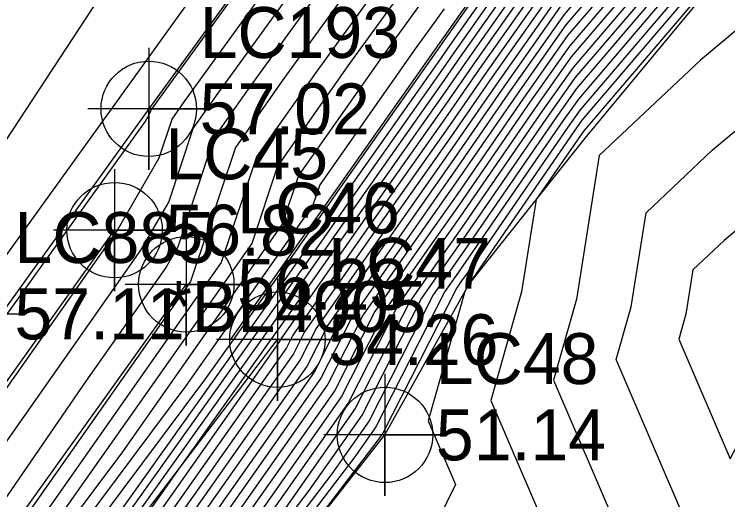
# Model space of a CAD drawing. Extents: x 2188792 to 2191981, y 386090 to 389710.
# Drawn here: x 2190084.61 to 2190119.67, y 387511.36 to 387535.21 of the extents above; entities that cross this region are included whole.
import ezdxf

# ---------------------------------------------------------------- set-up
doc = ezdxf.new("R2010")
doc.units = 0
for name, color, linetype in [('DTM Contours Major', 7, 'Continuous'), ('DTM Contours Minor', 7, 'Continuous'), ('Exist DTM Breakline', 7, 'Continuous'), ('Exist DTM Breakline Cogo Comment', 7, 'Continuous'), ('Exist DTM Breakline Cogo Elevation', 7, 'Continuous'), ('Exist DTM Breakline Cogo Number', 7, 'Continuous'), ('Exist DTM Breakline Cogo Point CELL', 7, 'Continuous'), ('Exist Roads EOP', 7, 'Continuous'), ('Exist Roads EOP Cogo Elevation', 7, 'Continuous'), ('Exist Roads EOP Cogo Number', 7, 'Continuous'), ('Exist Roads EOP Cogo Point CELL', 7, 'Continuous'), ('Exist Roads EOT', 7, 'Continuous'), ('Exist Roads EOT Cogo Elevation', 7, 'Continuous'), ('Exist Roads EOT Cogo Number', 7, 'Continuous'), ('Exist Roads EOT Cogo Point CELL', 7, 'Continuous'), ('PH Exist DTM Breakline', 7, 'Continuous')]:
    doc.layers.add(name, color=color, linetype=linetype)

msp = doc.modelspace()

# ---------------------------------------------------------------- linework, layer by layer
at = {"layer": 'DTM Contours Major'}
for points in [[(2189985.275, 387383.669), (2189994.24, 387397.334), (2190000.542, 387406.584), (2190005.068, 387412.932), (2190013.175, 387425.126), (2190018.833, 387434.036), (2190019.851, 387435.22), (2190023.561, 387439.509), (2190030.225, 387447.562), (2190040.144, 387460.464), (2190042.779, 387463.794), (2190047.272, 387469.736), (2190059.404, 387485.693), (2190062.073, 387489.527), (2190073.957, 387506.082), (2190075.657, 387508.517), (2190091.037, 387529.933), (2190091.267, 387530.33), (2190091.329, 387530.517), (2190091.393, 387530.607), (2190108.388, 387554.062)], [(2190106.731, 387542.448), (2190099.469, 387532.426), (2190096.508, 387528.215), (2190094.775, 387523.014), (2190093.569, 387521.301), (2190083.683, 387507.247), (2190079.859, 387502.134), (2190066.248, 387482.85), (2190062.633, 387477.566), (2190059.105, 387472.827), (2190048.491, 387458.326), (2190044.873, 387453.452), (2190030.711, 387434.1), (2190030.018, 387433.137), (2190027.341, 387429.417), (2190023.779, 387424.466), (2190009.82, 387405.068), (2190006.105, 387399.906), (2189992.299, 387380.721)], [(2190110.745, 387540.41), (2190105.891, 387533.526), (2190105.582, 387533.077), (2190100.754, 387526.228), (2190099.627, 387524.62), (2190095.823, 387519.225), (2190089.739, 387510.691), (2190082.098, 387500.475), (2190078.739, 387495.716), (2190071.019, 387484.433), (2190064.89, 387475.89), (2190054.344, 387461.328), (2190051.756, 387457.851), (2190051.243, 387457.151), (2190036.94, 387437.88), (2190033.304, 387432.912), (2190030.391, 387428.863), (2190029.739, 387427.956), (2190014.659, 387406.997), (2190012.23, 387403.623), (2189995.968, 387381.02)], [(2190114.284, 387538.324), (2190111.626, 387535.207), (2190109.01, 387531.496), (2190106.262, 387527.516), (2190103.844, 387524.086), (2190101.173, 387520.274), (2190099.676, 387517.333), (2190092.293, 387506.847), (2190085.473, 387497.899), (2190075.878, 387485.31), (2190067.614, 387473.791), (2190061.717, 387465.648), (2190054.342, 387455.145), (2190047.627, 387445.581), (2190036.85, 387430.761), (2190035.701, 387429.225), (2190033.337, 387425.963), (2190026.852, 387417.298), (2190015.609, 387401.795), (2190008.751, 387392.635)], [(2190111.185, 387537.809), (2190107.45, 387532.511), (2190105.922, 387530.297), (2190102.299, 387525.157), (2190098.297, 387519.445), (2190097.984, 387518.83), (2190086.635, 387502.712), (2190083.893, 387499.114), (2190080.036, 387494.053), (2190066.252, 387474.84), (2190056.415, 387461.258), (2190052.824, 387456.143), (2190049.554, 387451.486), (2190035.249, 387431.813), (2190034.794, 387431.205), (2190031.653, 387426.871), (2190029.033, 387423.37), (2190014.005, 387402.646), (2190010.979, 387398.605), (2189996.34, 387378.433)], [(2190115.906, 387537.107), (2190112.067, 387532.606), (2190110.569, 387530.481), (2190106.602, 387524.736), (2190105.389, 387523.015), (2190104.049, 387521.102), (2190101.368, 387515.835), (2190097.95, 387510.981), (2190087.053, 387496.683), (2190071.72, 387476.566), (2190068.976, 387472.742), (2190067.018, 387470.039), (2190055.86, 387454.147), (2190045.7, 387439.676), (2190038.452, 387429.71), (2190036.608, 387427.245), (2190035.022, 387425.056), (2190024.671, 387411.226), (2190017.214, 387400.943), (2190006.522, 387386.664)], [(2190117.527, 387535.891), (2190112.507, 387530.004), (2190112.128, 387529.466), (2190106.942, 387521.955), (2190106.934, 387521.944), (2190106.925, 387521.931), (2190106.753, 387521.593), (2190104.953, 387515.237), (2190106.299, 387512.1), (2190099.551, 387498.387), (2190090.794, 387477.182), (2190084.115, 387462.685), (2190060.634, 387457.786), (2190057.378, 387453.148), (2190043.772, 387433.771), (2190040.054, 387428.658), (2190037.515, 387425.265), (2190036.706, 387424.148), (2190022.49, 387405.154), (2190018.819, 387400.092), (2190004.294, 387380.694)]]:
    msp.add_lwpolyline(points, dxfattribs=at)
at = {"layer": 'DTM Contours Minor'}
for points in [[(2189991.5, 387387.944), (2190006.309, 387407.959), (2190009.862, 387412.875), (2190024.083, 387432.111), (2190024.846, 387433.166), (2190027.155, 387436.291), (2190041.613, 387456.61), (2190044.615, 387460.675), (2190057.101, 387478.28), (2190058.7, 387480.441), (2190060.418, 387482.951), (2190075.921, 387505.01), (2190076.691, 387506.131), (2190089.632, 387524.531), (2190091.732, 387528.156), (2190092.365, 387530.057), (2190093.008, 387530.971), (2190108.057, 387551.739)], [(2189998.486, 387394.909), (2190007.419, 387406.982), (2190016.684, 387419.801), (2190025.109, 387431.197), (2190026.917, 387433.7), (2190028.281, 387435.545), (2190036.815, 387447.54), (2190045.891, 387459.829), (2190052.965, 387469.804), (2190060.087, 387479.431), (2190067.74, 387490.608), (2190077.205, 387504.075), (2190082.418, 387511.662), (2190090.831, 387523.625), (2190092.196, 387525.982), (2190093.401, 387529.596), (2190094.623, 387531.335), (2190107.725, 387549.417)], [(2189990.911, 387381.736), (2190005.473, 387401.874), (2190008.529, 387406.005), (2190023.505, 387426.727), (2190026.134, 387430.283), (2190028.989, 387434.234), (2190029.406, 387434.799), (2190032.018, 387438.47), (2190047.166, 387458.984), (2190048.83, 387461.329), (2190061.474, 387478.421), (2190075.063, 387498.265), (2190078.489, 387503.14), (2190088.144, 387517.193), (2190092.031, 387522.719), (2190092.661, 387523.808), (2190094.437, 387529.136), (2190096.239, 387531.699), (2190107.394, 387547.094)], [(2190107.063, 387544.771), (2190097.854, 387532.062), (2190095.472, 387528.675), (2190093.273, 387522.075), (2190093.123, 387521.862), (2190080.566, 387504.01), (2190079.411, 387502.466), (2190063.75, 387480.277), (2190062.143, 387477.929), (2190060.575, 387475.822), (2190047.94, 387458.561), (2190046.46, 387456.566), (2190030.192, 387434.337), (2190029.944, 387433.992), (2190026.861, 387429.709), (2190025.602, 387427.959), (2190009.337, 387405.358), (2190008.133, 387403.683), (2189991.814, 387381.006)], [(2190110.657, 387540.931), (2190105.579, 387533.729), (2190105.514, 387533.633), (2190100.445, 387526.443), (2190100.195, 387526.086), (2190095.357, 387519.224), (2190093.956, 387517.258), (2190081.65, 387500.807), (2190076.24, 387493.143), (2190064.592, 387476.117), (2190053.226, 387460.846), (2190050.693, 387457.386), (2190038.527, 387440.994), (2190032.785, 387433.149), (2190030.317, 387429.718), (2190029.259, 387428.248), (2190016.483, 387410.491), (2190011.748, 387403.912), (2189997.995, 387384.797)], [(2190106.4, 387540.126), (2190101.085, 387532.79), (2190097.544, 387527.754), (2190096.277, 387523.953), (2190094.014, 387520.74), (2190086.8, 387510.483), (2190080.306, 387501.803), (2190068.746, 387485.423), (2190063.122, 387477.204), (2190057.635, 387469.832), (2190049.041, 387458.091), (2190043.287, 387450.338), (2190031.229, 387433.862), (2190030.093, 387432.282), (2190027.82, 387429.125), (2190021.955, 387420.972), (2190010.302, 387404.779), (2190004.078, 387396.129), (2189992.784, 387380.435)], [(2190110.833, 387539.89), (2190106.203, 387533.323), (2190105.65, 387532.521), (2190101.063, 387526.014), (2190099.059, 387523.154), (2190096.289, 387519.225), (2190085.523, 387504.124), (2190082.546, 387500.144), (2190081.237, 387498.289), (2190078.229, 387493.893), (2190065.162, 387475.68), (2190052.174, 387457.746), (2190051.61, 387456.942), (2190051.096, 387456.21), (2190042.68, 387444.636), (2190035.353, 387434.765), (2190033.823, 387432.674), (2190030.466, 387428.008), (2190030.218, 387427.664), (2190012.835, 387403.503), (2190012.712, 387403.333), (2190011.047, 387401.019), (2189995.118, 387379.07)], [(2190137.419, 387512.855), (2190133.935, 387520.154), (2190131.456, 387528.819), (2190132.964, 387530.155), (2190139.84, 387539.876), (2190128.988, 387532.121), (2190127.921, 387531.132), (2190119.493, 387524.101), (2190117.957, 387522.653), (2190117.61, 387520.473), (2190117.263, 387519.247), (2190119.789, 387513.362), (2190122.207, 387517.975), (2190130.12, 387516.003), (2190137.419, 387512.855)], [(2190110.921, 387539.37), (2190106.515, 387533.12), (2190105.718, 387531.965), (2190101.372, 387525.8), (2190098.49, 387521.687), (2190096.755, 387519.226), (2190085.439, 387503.353), (2190083.241, 387500.231), (2190082.946, 387499.844), (2190082.531, 387499.299), (2190065.435, 387475.47), (2190053.235, 387458.624), (2190051.913, 387456.742), (2190050.71, 387455.029), (2190034.287, 387432.444), (2190034.25, 387432.393), (2190030.642, 387427.415), (2190030.342, 387427.014), (2190013.042, 387403.157), (2190012.316, 387402.187), (2189995.424, 387378.911)], [(2190111.009, 387538.849), (2190106.827, 387532.917), (2190105.786, 387531.409), (2190101.681, 387525.586), (2190097.922, 387520.221), (2190097.221, 387519.226), (2190092.649, 387512.813), (2190084.372, 387501.058), (2190083.262, 387499.601), (2190081.699, 387497.551), (2190065.707, 387475.26), (2190054.295, 387459.502), (2190052.217, 387456.543), (2190050.325, 387453.848), (2190034.608, 387432.234), (2190034.431, 387431.997), (2190030.979, 387427.234), (2190029.906, 387425.799), (2190013.363, 387402.987), (2190011.87, 387400.993), (2189995.729, 387378.751)], [(2190090.433, 387538.558), (2190081.858, 387525.513), (2190076.832, 387518.603), (2190064.309, 387500.724), (2190060.643, 387495.686), (2190050.609, 387481.34), (2190045.922, 387475.444), (2190032.722, 387460.512), (2190025.807, 387451.7), (2190018.593, 387443.361), (2190005.665, 387428.328), (2190000.783, 387420.64), (2189989.434, 387408.614), (2189987.654, 387405.624), (2189978.015, 387387.397), (2189970.823, 387375.147), (2189965.311, 387365.046), (2189957.256, 387351.588)], [(2190111.097, 387538.329), (2190107.139, 387532.714), (2190105.854, 387530.853), (2190101.99, 387525.371), (2190097.722, 387519.28), (2190097.646, 387519.13), (2190085.504, 387501.885), (2190083.578, 387499.358), (2190080.867, 387495.802), (2190065.979, 387475.05), (2190055.355, 387460.38), (2190052.52, 387456.343), (2190049.939, 387452.667), (2190034.928, 387432.023), (2190034.612, 387431.601), (2190031.316, 387427.052), (2190029.469, 387424.585), (2190013.684, 387402.816), (2190011.424, 387399.799), (2189996.034, 387378.592)], [(2190114.608, 387538.081), (2190111.714, 387534.687), (2190109.321, 387531.293), (2190106.33, 387526.96), (2190104.153, 387523.872), (2190101.748, 387520.44), (2190100.015, 387517.033), (2190093.424, 387507.674), (2190085.789, 387497.656), (2190075.046, 387483.561), (2190067.886, 387473.581), (2190062.777, 387466.526), (2190054.645, 387454.945), (2190047.241, 387444.4), (2190037.171, 387430.551), (2190035.882, 387428.829), (2190033.674, 387425.782), (2190026.416, 387416.084), (2190015.93, 387401.624), (2190008.305, 387391.441)], [(2190106.069, 387537.803), (2190102.7, 387533.154), (2190098.58, 387527.294), (2190097.779, 387524.892), (2190094.46, 387520.178), (2190089.917, 387513.72), (2190080.754, 387501.471), (2190071.244, 387487.996), (2190063.612, 387476.842), (2190056.166, 387466.837), (2190049.592, 387457.856), (2190041.7, 387447.223), (2190031.748, 387433.624), (2190030.167, 387431.428), (2190028.3, 387428.833), (2190020.131, 387417.478), (2190010.784, 387404.49), (2190002.05, 387392.352)], [(2190115.257, 387537.594), (2190111.89, 387533.646), (2190109.945, 387530.887), (2190106.466, 387525.848), (2190104.771, 387523.443), (2190102.899, 387520.771), (2190100.691, 387516.434), (2190095.687, 387509.327), (2190086.421, 387497.169), (2190073.383, 387480.063), (2190068.431, 387473.162), (2190064.898, 387468.283), (2190055.253, 387454.546), (2190046.47, 387442.038), (2190037.812, 387430.13), (2190036.245, 387428.037), (2190034.348, 387425.419), (2190025.544, 387413.655), (2190016.572, 387401.284), (2190007.414, 387389.052)], [(2190114.933, 387537.837), (2190111.802, 387534.167), (2190109.633, 387531.09), (2190106.398, 387526.404), (2190104.462, 387523.658), (2190102.324, 387520.605), (2190100.353, 387516.734), (2190094.556, 387508.5), (2190086.105, 387497.413), (2190074.214, 387481.812), (2190068.159, 387473.371), (2190063.837, 387467.405), (2190054.949, 387454.746), (2190046.856, 387443.219), (2190037.491, 387430.341), (2190036.064, 387428.433), (2190034.011, 387425.6), (2190025.98, 387414.869), (2190016.251, 387401.454), (2190007.859, 387390.247)], [(2190111.274, 387537.288), (2190107.762, 387532.308), (2190105.99, 387529.741), (2190102.608, 387524.943), (2190098.873, 387519.611), (2190098.323, 387518.531), (2190087.767, 387503.539), (2190084.209, 387498.871), (2190079.204, 387492.304), (2190066.524, 387474.631), (2190057.476, 387462.136), (2190053.128, 387455.944), (2190049.168, 387450.305), (2190035.569, 387431.603), (2190034.975, 387430.809), (2190031.99, 387426.689), (2190028.597, 387422.156), (2190014.326, 387402.476), (2190010.533, 387397.411), (2189996.645, 387378.274)], [(2190115.581, 387537.351), (2190111.979, 387533.126), (2190110.257, 387530.684), (2190106.534, 387525.292), (2190105.08, 387523.229), (2190103.474, 387520.937), (2190101.03, 387516.135), (2190096.819, 387510.154), (2190086.737, 387496.926), (2190072.551, 387478.315), (2190068.704, 387472.952), (2190065.958, 387469.161), (2190055.556, 387454.346), (2190046.085, 387440.857), (2190038.132, 387429.92), (2190036.426, 387427.641), (2190034.685, 387425.237), (2190025.107, 387412.441), (2190016.893, 387401.114), (2190006.968, 387387.858)], [(2190116.23, 387536.864), (2190112.155, 387532.085), (2190110.88, 387530.278), (2190106.67, 387524.18), (2190105.698, 387522.801), (2190104.624, 387521.268), (2190101.706, 387515.536), (2190099.082, 387511.808), (2190087.368, 387496.44), (2190070.888, 387474.817), (2190069.248, 387472.532), (2190068.078, 387470.917), (2190056.163, 387453.947), (2190045.314, 387438.495), (2190038.773, 387429.499), (2190036.789, 387426.849), (2190035.358, 387424.874), (2190024.235, 387410.012), (2190017.535, 387400.773), (2190006.077, 387385.47)], [(2190111.362, 387536.768), (2190108.074, 387532.105), (2190106.058, 387529.185), (2190102.917, 387524.729), (2190099.448, 387519.777), (2190098.661, 387518.231), (2190088.898, 387504.366), (2190084.525, 387498.628), (2190078.373, 387490.556), (2190066.797, 387474.421), (2190058.536, 387463.014), (2190053.431, 387455.744), (2190048.783, 387449.124), (2190035.889, 387431.392), (2190035.157, 387430.413), (2190032.327, 387426.508), (2190028.161, 387420.942), (2190014.647, 387402.305), (2190010.087, 387396.217), (2189996.95, 387378.115)], [(2190116.554, 387536.621), (2190112.243, 387531.565), (2190111.192, 387530.075), (2190106.738, 387523.624), (2190106.007, 387522.586), (2190105.2, 387521.434), (2190102.045, 387515.236), (2190100.213, 387512.635), (2190087.684, 387496.197), (2190070.056, 387473.069), (2190069.521, 387472.322), (2190069.139, 387471.795), (2190056.467, 387453.747), (2190044.929, 387437.314), (2190039.093, 387429.289), (2190036.971, 387426.453), (2190035.695, 387424.693), (2190023.799, 387408.797), (2190017.856, 387400.603), (2190005.631, 387384.276)], [(2190116.879, 387536.377), (2190112.331, 387531.045), (2190111.504, 387529.872), (2190106.806, 387523.067), (2190106.316, 387522.372), (2190105.775, 387521.599), (2190102.383, 387514.937), (2190101.345, 387513.462), (2190088, 387495.954), (2190079.019, 387484.171), (2190072.614, 387470.268), (2190067.806, 387469.265), (2190056.77, 387453.548), (2190044.543, 387436.133), (2190039.413, 387429.079), (2190037.152, 387426.057), (2190036.032, 387424.511), (2190023.362, 387407.583), (2190018.177, 387400.433), (2190005.185, 387383.082)], [(2190111.45, 387536.248), (2190108.386, 387531.902), (2190106.126, 387528.628), (2190103.226, 387524.514), (2190100.023, 387519.943), (2190098.999, 387517.932), (2190090.03, 387505.193), (2190084.841, 387498.385), (2190077.541, 387488.807), (2190067.069, 387474.211), (2190059.596, 387463.892), (2190053.735, 387455.544), (2190048.398, 387447.943), (2190036.21, 387431.182), (2190035.338, 387430.017), (2190032.664, 387426.326), (2190027.725, 387419.727), (2190014.968, 387402.135), (2190009.642, 387395.023)], [(2190117.203, 387536.134), (2190112.419, 387530.525), (2190111.816, 387529.669), (2190106.874, 387522.511), (2190106.625, 387522.158), (2190106.35, 387521.765), (2190102.721, 387514.637), (2190102.476, 387514.289), (2190097.206, 387507.375), (2190091.943, 387496.681), (2190089.034, 387489.636), (2190078.365, 387466.477), (2190064.22, 387463.525), (2190057.074, 387453.348), (2190044.158, 387434.952), (2190039.734, 387428.868), (2190037.333, 387425.661), (2190036.369, 387424.33), (2190022.926, 387406.369), (2190018.498, 387400.262), (2190004.74, 387381.888)], [(2190105.738, 387535.48), (2190104.315, 387533.517), (2190099.616, 387526.833), (2190099.282, 387525.831), (2190094.906, 387519.617), (2190093.034, 387516.956), (2190081.202, 387501.139), (2190073.742, 387490.57), (2190064.102, 387476.479), (2190054.696, 387463.842), (2190050.142, 387457.621), (2190040.113, 387444.109), (2190032.267, 387433.387), (2190030.242, 387430.573), (2190028.78, 387428.54), (2190018.307, 387413.985), (2190011.266, 387404.201), (2190000.023, 387388.574)], [(2190117.852, 387535.647), (2190112.595, 387529.484), (2190112.44, 387529.263), (2190110.263, 387526.111), (2190109.543, 387521.58), (2190108.03, 387516.24), (2190111.326, 387508.562), (2190107.159, 387500.094), (2190092.553, 387464.728), (2190089.865, 387458.894), (2190064.663, 387453.635), (2190057.974, 387451.949), (2190057.323, 387452.317), (2190057.048, 387452.046), (2190043.387, 387432.59), (2190040.375, 387428.448), (2190037.696, 387424.869), (2190037.043, 387423.967), (2190022.054, 387403.94), (2190019.14, 387399.922), (2190003.848, 387379.5)], [(2190111.538, 387535.728), (2190108.698, 387531.699), (2190106.194, 387528.072), (2190103.535, 387524.3), (2190100.598, 387520.108), (2190099.338, 387517.632), (2190091.161, 387506.02), (2190085.157, 387498.142), (2190076.709, 387487.058), (2190067.341, 387474.001), (2190060.657, 387464.77), (2190054.038, 387455.345), (2190048.012, 387446.762), (2190036.53, 387430.972), (2190035.519, 387429.621), (2190033, 387426.145), (2190027.288, 387418.513), (2190015.288, 387401.965), (2190009.196, 387393.829)], [(2190130.12, 387514.189), (2190124.661, 387515.549), (2190119.538, 387505.774), (2190114.185, 387518.245), (2190114.921, 387520.842), (2190115.656, 387525.462), (2190118.91, 387528.529), (2190124.077, 387532.84), (2190127.009, 387535.558)], [(2190120.233, 387534.548), (2190118.327, 387532.958), (2190113.354, 387528.27), (2190112.232, 387521.211), (2190111.108, 387517.242), (2190116.352, 387505.024), (2190114.766, 387501.801), (2190102.656, 387472.478), (2190127.28, 387499.605)]]:
    msp.add_lwpolyline(points, dxfattribs=at)
at = {"layer": 'Exist DTM Breakline'}
for points in [[(2189987.902, 387384.357), (2190026.315, 387436.848), (2190058.298, 387480.734), (2190089.535, 387524.604)], [(2189991.613, 387381.125), (2190029.902, 387434.47), (2190061.751, 387478.219), (2190093.06, 387521.942)], [(2189994.964, 387379.15), (2190034.2, 387432.501), (2190064.649, 387476.075), (2190097.537, 387519.226)], [(2190002.292, 387375.33), (2190041.742, 387427.55), (2190069.653, 387472.22), (2190102.826, 387514.545)]]:
    msp.add_lwpolyline(points, dxfattribs=at)
at = {"layer": 'Exist DTM Breakline Cogo Point CELL'}
for points in [[(2190089.535, 387527.604), (2190089.535, 387521.604), (2190089.535, 387524.604), (2190092.535, 387524.604), (2190086.535, 387524.604)], [(2190093.06, 387524.942), (2190093.06, 387518.942), (2190093.06, 387521.942), (2190096.06, 387521.942), (2190090.06, 387521.942)], [(2190097.537, 387522.226), (2190097.537, 387516.226), (2190097.537, 387519.226), (2190100.537, 387519.226), (2190094.537, 387519.226)], [(2190102.826, 387517.545), (2190102.826, 387511.545), (2190102.826, 387514.545), (2190105.826, 387514.545), (2190099.826, 387514.545)]]:
    msp.add_lwpolyline(points, dxfattribs=at)
for centre in [(2190089.535, 387524.604), (2190093.06, 387521.942), (2190097.537, 387519.226), (2190102.826, 387514.545)]:
    msp.add_circle(centre, 2.344, dxfattribs=at)
at = {"layer": 'Exist Roads EOP'}
msp.add_lwpolyline([(2190335.128, 387868.989), (2190306.373, 387829.271), (2190274.581, 387784.921), (2190245.133, 387744.071), (2190214.553, 387701.741), (2190184.89, 387660.475), (2190157.493, 387622.204), (2190126.048, 387578.501), (2190091.216, 387530.568), (2190059.634, 387486.726), (2190026.932, 387441.783), (2189997.689, 387401.032), (2189957.023, 387344.154), (2189927.908, 387303.922), (2189889.008, 387250.224), (2189856.606, 387205.5), (2189825.68, 387162.612), (2189795.668, 387120.822), (2189765.955, 387079.619), (2189734.998, 387036.704), (2189703.849, 386993.356), (2189673.984, 386951.979), (2189643.253, 386909.427)], dxfattribs=at)
at = {"layer": 'Exist Roads EOP Cogo Point CELL'}
msp.add_lwpolyline([(2190091.216, 387533.568), (2190091.216, 387527.568), (2190091.216, 387530.568), (2190094.216, 387530.568), (2190088.216, 387530.568)], dxfattribs=at)
msp.add_circle((2190091.216, 387530.568), 2.344, dxfattribs=at)
at = {"layer": 'Exist Roads EOT'}
msp.add_lwpolyline([(2190333.162, 387868.755), (2190301.785, 387825.12), (2190269.645, 387780.315), (2190237.827, 387736.49), (2190205.816, 387692.275), (2190173.845, 387647.822), (2190143.211, 387605.324), (2190112.772, 387563.076), (2190082.117, 387520.492), (2190050.947, 387477.405), (2190019.959, 387434.524), (2189989.253, 387391.986)], dxfattribs=at)
at = {"layer": 'Exist Roads EOT Cogo Point CELL'}
msp.add_lwpolyline([(2190082.117, 387523.492), (2190082.117, 387517.492), (2190082.117, 387520.492), (2190079.117, 387520.492), (2190085.117, 387520.492)], dxfattribs=at)
at = {"layer": 'PH Exist DTM Breakline'}
for points in [[(2190172.743, 387628.156), (2190167.852, 387620.917), (2190162.961, 387613.678), (2190158.07, 387606.439), (2190153.179, 387599.2), (2190148.288, 387592.214), (2190143.398, 387585.228), (2190138.507, 387578.243), (2190133.616, 387571.257), (2190127.871, 387563.708), (2190122.125, 387556.16), (2190116.38, 387548.611), (2190110.634, 387541.063), (2190105.495, 387533.783), (2190100.357, 387526.504), (2190095.218, 387519.224)], [(2190102.826, 387514.545), (2190106.944, 387521.936), (2190112.657, 387529.121), (2190117.986, 387535.546), (2190123.316, 387541.971), (2190128.645, 387548.396), (2190133.975, 387554.821), (2190139.403, 387562.409), (2190144.831, 387569.998), (2190150.258, 387577.587), (2190155.686, 387585.175), (2190159.091, 387591.221), (2190162.495, 387597.267), (2190165.899, 387603.313), (2190169.9, 387611.225), (2190173.713, 387618.372), (2190177.189, 387623.277)]]:
    msp.add_lwpolyline(points, dxfattribs=at)

# ---------------------------------------------------------------- texts
at = {"layer": 'Exist DTM Breakline Cogo Comment'}
msp.add_text('*BL4005', height=2.5, dxfattribs=at).set_placement((2190092.035, 387519.604))
at = {"layer": 'Exist DTM Breakline Cogo Elevation'}
for s, p in [('56.82', (2190092.035, 387523.354)), ('56.23', (2190095.56, 387520.692)), ('54.26', (2190100.037, 387517.976)), ('51.14', (2190105.326, 387513.295))]:
    msp.add_text(s, height=2.5, dxfattribs=at).set_placement(p)
at = {"layer": 'Exist DTM Breakline Cogo Number'}
for s, p in [('LC45', (2190092.035, 387527.104)), ('LC46', (2190095.56, 387524.442)), ('LC47', (2190100.037, 387521.726)), ('LC48', (2190105.326, 387517.045))]:
    msp.add_text(s, height=2.5, dxfattribs=at).set_placement(p)
at = {"layer": 'Exist Roads EOP Cogo Elevation'}
msp.add_text('57.02', height=2.5, dxfattribs=at).set_placement((2190093.716, 387529.318))
at = {"layer": 'Exist Roads EOP Cogo Number'}
msp.add_text('LC193', height=2.5, dxfattribs=at).set_placement((2190093.716, 387533.068))
at = {"layer": 'Exist Roads EOT Cogo Elevation'}
msp.add_text('57.11', height=2.5, dxfattribs=at).set_placement((2190084.617, 387519.242))
at = {"layer": 'Exist Roads EOT Cogo Number'}
msp.add_text('LC885', height=2.5, dxfattribs=at).set_placement((2190084.617, 387522.992))

doc.saveas('drawing.dxf')
